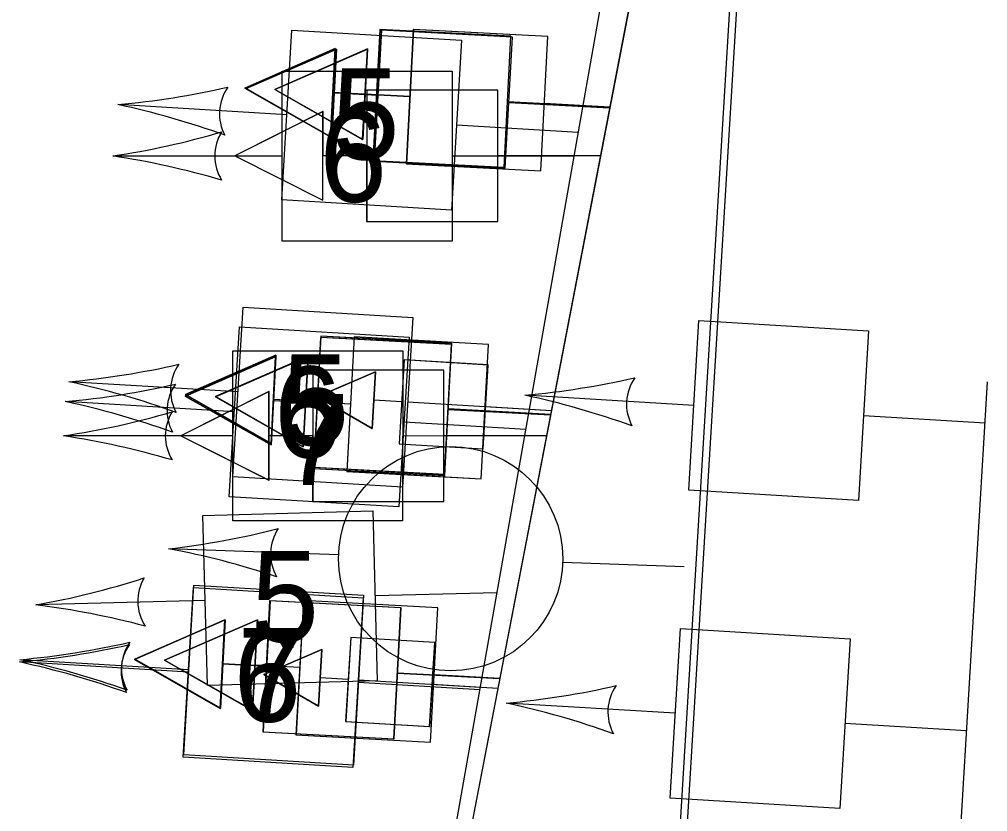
# Model space of a CAD drawing. Extents: x 647787 to 668496, y 640478 to 654412.
# Drawn here: x 662787.53 to 662822.07, y 647245.16 to 647273.42 of the extents above; entities that cross this region are included whole.
import ezdxf

# ---------------------------------------------------------------- set-up
doc = ezdxf.new("R2010")
doc.units = 0
for name, color, linetype in [('TEMP_SIGNAL POLES', 7, 'Continuous'), ('TEMP_SIGNAL_HEAD_STAGE 1A', 7, 'Continuous'), ('TEMP_SIGNAL_HEAD_STAGE 1B', 7, 'Continuous'), ('TEMP_SIGNAL_HEAD_STAGE 1C', 7, 'Continuous'), ('TEMP_SIGNAL_HEAD_STAGE 2', 7, 'Continuous'), ('TEMP_SIGNAL_HEAD_Stage 3', 7, 'Continuous'), ('TEMP_SIGNAL_HEAD_STAGE 5', 7, 'Continuous'), ('TEMP_SIGNAL_POLES_STAGE 1A', 7, 'Continuous'), ('TEMP_SIGNAL_POLES_STAGE 1B', 7, 'Continuous'), ('TEMP_SIGNAL_POLES_STAGE 1C', 7, 'Continuous'), ('TEMP_SIGNAL_POLES_STAGE 2', 7, 'Continuous'), ('TEMP_SIGNAL_POLES_STAGE 3', 7, 'Continuous'), ('TEMP_SIGNAL_POLES_STAGE 4', 7, 'Continuous'), ('TEMP_SIGNAL_POLES_STAGE 5', 7, 'Continuous'), ('TEXT_TEMP_SIGNAL_POLES_STAGE 2', 7, 'Continuous'), ('TEXT_TEMP_SIGNAL_POLES_STAGE 3', 7, 'Continuous'), ('TEXT_TEMP_SIGNAL_POLES_STAGE 4', 7, 'Continuous'), ('TEXT_TEMP_SIGNAL_POLES_STAGE 5', 7, 'Continuous')]:
    doc.layers.add(name, color=color, linetype=linetype)

msp = doc.modelspace()

# ---------------------------------------------------------------- linework, layer by layer
at = {"layer": 'TEMP_SIGNAL POLES'}
for p, q in [((662821.643, 647338.009), (662797.344, 647211.94)), ((662821.645, 647338.01), (662797.346, 647211.942))]:
    msp.add_line(p, q, dxfattribs=at)
at = {"layer": 'TEMP_SIGNAL_HEAD_STAGE 1A'}
for p, q in [((662809.642, 647220.359), (662816.624, 647336.01)), ((662809.892, 647220.341), (662816.874, 647335.993)), ((662797.069, 647270.01), (662791.04, 647270.376)), ((662808.583, 647270.25), (662804.987, 647270.445)), ((662808.585, 647270.252), (662804.989, 647270.446)), ((662807.46, 647269.38), (662803.121, 647269.643)), ((662795.199, 647259.419), (662789.17, 647259.785)), ((662805.59, 647258.789), (662801.251, 647259.052)), ((662793.559, 647250.132), (662787.53, 647250.497)), ((662804.659, 647249.891), (662801.018, 647250.089)), ((662804.661, 647249.893), (662801.021, 647250.09)), ((662803.95, 647249.501), (662799.611, 647249.765))]:
    msp.add_line(p, q, dxfattribs=at)
for points in [[(662803.305, 647272.67), (662802.938, 647266.617), (662796.886, 647266.984), (662797.253, 647273.037)], [(662804.86, 647268.108), (662805.114, 647272.781), (662800.44, 647273.034), (662800.187, 647268.361)], [(662804.863, 647268.11), (662805.116, 647272.783), (662800.443, 647273.036), (662800.19, 647268.363)], [(662795.616, 647270.952), (662798.671, 647269.206), (662798.841, 647272.358)], [(662795.618, 647270.954), (662798.673, 647269.208), (662798.844, 647272.36)], [(662801.435, 647262.079), (662801.068, 647256.026), (662795.016, 647256.393), (662795.383, 647262.446)], [(662802.699, 647257.189), (662802.953, 647261.862), (662798.279, 647262.115), (662798.026, 647257.442)], [(662802.702, 647257.191), (662802.955, 647261.864), (662798.282, 647262.117), (662798.029, 647257.444)], [(662793.455, 647260.033), (662796.51, 647258.287), (662796.68, 647261.439)], [(662793.457, 647260.035), (662796.512, 647258.289), (662796.683, 647261.441)], [(662799.795, 647252.791), (662799.428, 647246.738), (662793.376, 647247.105), (662793.743, 647253.158)], [(662800.892, 647247.752), (662801.145, 647252.425), (662796.472, 647252.678), (662796.219, 647248.005)], [(662800.894, 647247.754), (662801.147, 647252.427), (662796.474, 647252.68), (662796.221, 647248.007)], [(662791.647, 647250.596), (662794.702, 647248.85), (662794.873, 647252.002)], [(662791.65, 647250.598), (662794.704, 647248.852), (662794.875, 647252.004)]]:
    msp.add_lwpolyline(points, close=True, dxfattribs=at)
for points in [[(662798.841, 647272.358), (662798.671, 647269.206), (662795.616, 647270.952), (662798.841, 647272.358)], [(662798.844, 647272.36), (662798.673, 647269.208), (662795.618, 647270.954), (662798.844, 647272.36)], [(662800.314, 647270.698), (662798.756, 647270.782)], [(662800.316, 647270.699), (662798.758, 647270.784)], [(662796.68, 647261.439), (662796.51, 647258.287), (662793.455, 647260.033), (662796.68, 647261.439)], [(662796.683, 647261.441), (662796.512, 647258.289), (662793.457, 647260.035), (662796.683, 647261.441)], [(662798.153, 647259.778), (662796.595, 647259.863)], [(662798.155, 647259.78), (662796.597, 647259.865)], [(662806.478, 647259.328), (662802.826, 647259.525)], [(662806.48, 647259.329), (662802.828, 647259.527)], [(662794.873, 647252.002), (662794.702, 647248.85), (662791.647, 647250.596), (662794.873, 647252.002)], [(662794.875, 647252.004), (662794.704, 647248.852), (662791.65, 647250.598), (662794.875, 647252.004)], [(662796.345, 647250.342), (662794.787, 647250.426)], [(662796.347, 647250.344), (662794.79, 647250.428)]]:
    msp.add_lwpolyline(points, dxfattribs=at)
for centre, radius, start, end in [((662788.401, 647299.731), 29.472, 275.1377, 282.8758), ((662796.297, 647270.058), 1.629, 144.682, 208.3767), ((662784.873, 647241.557), 29.472, 70.1829, 77.921), ((662786.531, 647289.139), 29.472, 275.1377, 282.8758), ((662794.427, 647259.467), 1.629, 144.682, 208.3767), ((662783.002, 647230.966), 29.472, 70.1829, 77.921), ((662784.891, 647279.852), 29.472, 275.1377, 282.8758), ((662792.787, 647250.179), 1.629, 144.682, 208.3767), ((662781.362, 647221.678), 29.472, 70.1829, 77.921)]:
    msp.add_arc(centre, radius, start, end, dxfattribs=at)
at = {"layer": 'TEMP_SIGNAL_HEAD_STAGE 1B'}
for p, q in [((662797.069, 647270.01), (662791.04, 647270.376)), ((662807.46, 647269.38), (662803.121, 647269.643)), ((662795.199, 647259.419), (662789.17, 647259.785)), ((662805.59, 647258.789), (662801.251, 647259.052)), ((662793.559, 647250.132), (662787.53, 647250.497)), ((662803.95, 647249.501), (662799.611, 647249.765))]:
    msp.add_line(p, q, dxfattribs=at)
for points in [[(662804.816, 647268.141), (662805.06, 647272.815), (662800.386, 647273.059), (662800.143, 647268.385)], [(662804.816, 647268.141), (662805.06, 647272.815), (662800.386, 647273.059), (662800.143, 647268.385)], [(662804.816, 647268.141), (662805.06, 647272.815), (662800.386, 647273.059), (662800.143, 647268.385)], [(662804.819, 647268.143), (662805.062, 647272.817), (662800.388, 647273.06), (662800.145, 647268.387)], [(662804.819, 647268.143), (662805.062, 647272.817), (662800.388, 647273.06), (662800.145, 647268.387)], [(662804.819, 647268.143), (662805.062, 647272.817), (662800.388, 647273.06), (662800.145, 647268.387)], [(662803.305, 647272.67), (662802.938, 647266.617), (662796.886, 647266.984), (662797.253, 647273.037)], [(662795.566, 647270.967), (662798.624, 647269.227), (662798.789, 647272.379)], [(662795.566, 647270.967), (662798.624, 647269.227), (662798.789, 647272.379)], [(662795.566, 647270.967), (662798.624, 647269.227), (662798.789, 647272.379)], [(662795.568, 647270.968), (662798.627, 647269.229), (662798.791, 647272.381)], [(662795.568, 647270.968), (662798.627, 647269.229), (662798.791, 647272.381)], [(662795.568, 647270.968), (662798.627, 647269.229), (662798.791, 647272.381)], [(662801.435, 647262.079), (662801.068, 647256.026), (662795.016, 647256.393), (662795.383, 647262.446)], [(662802.698, 647257.152), (662802.942, 647261.826), (662798.268, 647262.069), (662798.024, 647257.396)], [(662802.698, 647257.152), (662802.942, 647261.826), (662798.268, 647262.069), (662798.024, 647257.396)], [(662802.698, 647257.152), (662802.942, 647261.826), (662798.268, 647262.069), (662798.024, 647257.396)], [(662802.7, 647257.154), (662802.944, 647261.828), (662798.27, 647262.071), (662798.027, 647257.398)], [(662802.7, 647257.154), (662802.944, 647261.828), (662798.27, 647262.071), (662798.027, 647257.398)], [(662802.7, 647257.154), (662802.944, 647261.828), (662798.27, 647262.071), (662798.027, 647257.398)], [(662793.448, 647259.977), (662796.506, 647258.238), (662796.671, 647261.39)], [(662793.448, 647259.977), (662796.506, 647258.238), (662796.671, 647261.39)], [(662793.448, 647259.977), (662796.506, 647258.238), (662796.671, 647261.39)], [(662793.45, 647259.979), (662796.509, 647258.239), (662796.673, 647261.392)], [(662793.45, 647259.979), (662796.509, 647258.239), (662796.673, 647261.392)], [(662793.45, 647259.979), (662796.509, 647258.239), (662796.673, 647261.392)], [(662799.795, 647252.791), (662799.428, 647246.738), (662793.376, 647247.105), (662793.743, 647253.158)], [(662800.887, 647247.758), (662801.131, 647252.431), (662796.457, 647252.675), (662796.214, 647248.001)], [(662800.887, 647247.758), (662801.131, 647252.431), (662796.457, 647252.675), (662796.214, 647248.001)], [(662800.887, 647247.758), (662801.131, 647252.431), (662796.457, 647252.675), (662796.214, 647248.001)], [(662800.89, 647247.76), (662801.133, 647252.433), (662796.46, 647252.677), (662796.216, 647248.003)], [(662800.89, 647247.76), (662801.133, 647252.433), (662796.46, 647252.677), (662796.216, 647248.003)], [(662800.89, 647247.76), (662801.133, 647252.433), (662796.46, 647252.677), (662796.216, 647248.003)], [(662791.637, 647250.583), (662794.696, 647248.843), (662794.86, 647251.995)], [(662791.637, 647250.583), (662794.696, 647248.843), (662794.86, 647251.995)], [(662791.637, 647250.583), (662794.696, 647248.843), (662794.86, 647251.995)], [(662791.639, 647250.585), (662794.698, 647248.845), (662794.862, 647251.997)], [(662791.639, 647250.585), (662794.698, 647248.845), (662794.862, 647251.997)], [(662791.639, 647250.585), (662794.698, 647248.845), (662794.862, 647251.997)]]:
    msp.add_lwpolyline(points, close=True, dxfattribs=at)
for points in [[(662798.789, 647272.379), (662798.624, 647269.227), (662795.566, 647270.967), (662798.789, 647272.379)], [(662798.789, 647272.379), (662798.624, 647269.227), (662795.566, 647270.967), (662798.789, 647272.379)], [(662798.789, 647272.379), (662798.624, 647269.227), (662795.566, 647270.967), (662798.789, 647272.379)], [(662798.791, 647272.381), (662798.627, 647269.229), (662795.568, 647270.968), (662798.791, 647272.381)], [(662798.791, 647272.381), (662798.627, 647269.229), (662795.568, 647270.968), (662798.791, 647272.381)], [(662798.791, 647272.381), (662798.627, 647269.229), (662795.568, 647270.968), (662798.791, 647272.381)], [(662800.264, 647270.722), (662798.706, 647270.803)], [(662800.264, 647270.722), (662798.706, 647270.803)], [(662800.264, 647270.722), (662798.706, 647270.803)], [(662800.267, 647270.724), (662798.709, 647270.805)], [(662800.267, 647270.724), (662798.709, 647270.805)], [(662800.267, 647270.724), (662798.709, 647270.805)], [(662808.59, 647270.288), (662804.938, 647270.478)], [(662808.59, 647270.288), (662804.938, 647270.478)], [(662808.59, 647270.288), (662804.938, 647270.478)], [(662808.592, 647270.29), (662804.94, 647270.48)], [(662808.592, 647270.29), (662804.94, 647270.48)], [(662808.592, 647270.29), (662804.94, 647270.48)], [(662796.671, 647261.39), (662796.506, 647258.238), (662793.448, 647259.977), (662796.671, 647261.39)], [(662796.671, 647261.39), (662796.506, 647258.238), (662793.448, 647259.977), (662796.671, 647261.39)], [(662796.671, 647261.39), (662796.506, 647258.238), (662793.448, 647259.977), (662796.671, 647261.39)], [(662796.673, 647261.392), (662796.509, 647258.239), (662793.45, 647259.979), (662796.673, 647261.392)], [(662796.673, 647261.392), (662796.509, 647258.239), (662793.45, 647259.979), (662796.673, 647261.392)], [(662796.673, 647261.392), (662796.509, 647258.239), (662793.45, 647259.979), (662796.673, 647261.392)], [(662798.146, 647259.733), (662796.588, 647259.814)], [(662798.146, 647259.733), (662796.588, 647259.814)], [(662798.146, 647259.733), (662796.588, 647259.814)], [(662798.149, 647259.734), (662796.591, 647259.816)], [(662798.149, 647259.734), (662796.591, 647259.816)], [(662798.149, 647259.734), (662796.591, 647259.816)], [(662806.472, 647259.299), (662802.82, 647259.489)], [(662806.472, 647259.299), (662802.82, 647259.489)], [(662806.472, 647259.299), (662802.82, 647259.489)], [(662806.474, 647259.3), (662802.822, 647259.491)], [(662806.474, 647259.3), (662802.822, 647259.491)], [(662806.474, 647259.3), (662802.822, 647259.491)], [(662794.86, 647251.995), (662794.696, 647248.843), (662791.637, 647250.583), (662794.86, 647251.995)], [(662794.86, 647251.995), (662794.696, 647248.843), (662791.637, 647250.583), (662794.86, 647251.995)], [(662794.86, 647251.995), (662794.696, 647248.843), (662791.637, 647250.583), (662794.86, 647251.995)], [(662794.862, 647251.997), (662794.698, 647248.845), (662791.639, 647250.585), (662794.862, 647251.997)], [(662794.862, 647251.997), (662794.698, 647248.845), (662791.639, 647250.585), (662794.862, 647251.997)], [(662794.862, 647251.997), (662794.698, 647248.845), (662791.639, 647250.585), (662794.862, 647251.997)], [(662796.336, 647250.338), (662794.778, 647250.419)], [(662796.336, 647250.338), (662794.778, 647250.419)], [(662796.336, 647250.338), (662794.778, 647250.419)], [(662796.338, 647250.34), (662794.78, 647250.421)], [(662796.338, 647250.34), (662794.78, 647250.421)], [(662796.338, 647250.34), (662794.78, 647250.421)], [(662804.661, 647249.904), (662801.009, 647250.095)], [(662804.661, 647249.904), (662801.009, 647250.095)], [(662804.661, 647249.904), (662801.009, 647250.095)], [(662804.664, 647249.906), (662801.012, 647250.096)], [(662804.664, 647249.906), (662801.012, 647250.096)], [(662804.664, 647249.906), (662801.012, 647250.096)]]:
    msp.add_lwpolyline(points, dxfattribs=at)
for centre, radius, start, end in [((662788.401, 647299.731), 29.472, 275.1377, 282.8758), ((662796.297, 647270.058), 1.629, 144.682, 208.3767), ((662784.873, 647241.557), 29.472, 70.1829, 77.921), ((662786.531, 647289.139), 29.472, 275.1377, 282.8758), ((662794.427, 647259.467), 1.629, 144.682, 208.3767), ((662783.002, 647230.966), 29.472, 70.1829, 77.921), ((662784.891, 647279.852), 29.472, 275.1377, 282.8758), ((662792.787, 647250.179), 1.629, 144.682, 208.3767), ((662781.362, 647221.678), 29.472, 70.1829, 77.921)]:
    msp.add_arc(centre, radius, start, end, dxfattribs=at)
at = {"layer": 'TEMP_SIGNAL_HEAD_STAGE 1C'}
for p, q in [((662797.069, 647270.01), (662791.04, 647270.376)), ((662807.46, 647269.38), (662803.121, 647269.643)), ((662795.199, 647259.419), (662789.17, 647259.785)), ((662805.59, 647258.789), (662801.251, 647259.052)), ((662793.559, 647250.132), (662787.53, 647250.497)), ((662803.95, 647249.501), (662799.611, 647249.765))]:
    msp.add_line(p, q, dxfattribs=at)
for points in [[(662806.124, 647268.013), (662806.374, 647272.807), (662801.58, 647273.056), (662801.331, 647268.263)], [(662806.126, 647268.015), (662806.376, 647272.808), (662801.583, 647273.058), (662801.333, 647268.265)], [(662803.305, 647272.67), (662802.938, 647266.617), (662796.886, 647266.984), (662797.253, 647273.037)], [(662796.637, 647270.911), (662799.773, 647269.127), (662799.942, 647272.359)], [(662796.639, 647270.913), (662799.776, 647269.128), (662799.944, 647272.361)], [(662801.435, 647262.079), (662801.068, 647256.026), (662795.016, 647256.393), (662795.383, 647262.446)], [(662803.999, 647257.032), (662804.264, 647261.824), (662799.471, 647262.09), (662799.206, 647257.297)], [(662804.001, 647257.034), (662804.266, 647261.826), (662799.474, 647262.091), (662799.208, 647257.299)], [(662794.521, 647259.96), (662797.652, 647258.166), (662797.831, 647261.398)], [(662794.523, 647259.962), (662797.654, 647258.167), (662797.833, 647261.4)], [(662799.795, 647252.791), (662799.428, 647246.738), (662793.376, 647247.105), (662793.743, 647253.158)], [(662802.189, 647247.639), (662802.452, 647252.43), (662797.659, 647252.693), (662797.396, 647247.902)], [(662802.192, 647247.641), (662802.454, 647252.432), (662797.661, 647252.695), (662797.399, 647247.904)], [(662792.71, 647250.564), (662795.842, 647248.772), (662796.019, 647252.003)], [(662792.712, 647250.566), (662795.844, 647248.774), (662796.021, 647252.005)]]:
    msp.add_lwpolyline(points, close=True, dxfattribs=at)
for points in [[(662799.942, 647272.359), (662799.773, 647269.127), (662796.637, 647270.911), (662799.942, 647272.359)], [(662799.944, 647272.361), (662799.776, 647269.128), (662796.639, 647270.913), (662799.944, 647272.361)], [(662801.456, 647270.66), (662799.858, 647270.743)], [(662801.458, 647270.661), (662799.86, 647270.745)], [(662808.59, 647270.288), (662806.249, 647270.41)], [(662808.592, 647270.29), (662806.251, 647270.412)], [(662797.831, 647261.398), (662797.652, 647258.166), (662794.521, 647259.96), (662797.831, 647261.398)], [(662797.833, 647261.4), (662797.654, 647258.167), (662794.523, 647259.962), (662797.833, 647261.4)], [(662799.339, 647259.693), (662797.741, 647259.782)], [(662799.341, 647259.695), (662797.743, 647259.783)], [(662806.472, 647259.299), (662804.131, 647259.428)], [(662806.474, 647259.3), (662804.134, 647259.43)], [(662796.019, 647252.003), (662795.842, 647248.772), (662792.71, 647250.564), (662796.019, 647252.003)], [(662796.021, 647252.005), (662795.844, 647248.774), (662792.712, 647250.566), (662796.021, 647252.005)], [(662797.528, 647250.299), (662795.93, 647250.387)], [(662797.53, 647250.301), (662795.933, 647250.388)], [(662804.661, 647249.904), (662802.32, 647250.033)], [(662804.664, 647249.906), (662802.323, 647250.034)]]:
    msp.add_lwpolyline(points, dxfattribs=at)
for centre, radius, start, end in [((662788.401, 647299.731), 29.472, 275.1377, 282.8758), ((662796.297, 647270.058), 1.629, 144.682, 208.3767), ((662784.873, 647241.557), 29.472, 70.1829, 77.921), ((662786.531, 647289.139), 29.472, 275.1377, 282.8758), ((662794.427, 647259.467), 1.629, 144.682, 208.3767), ((662783.002, 647230.966), 29.472, 70.1829, 77.921), ((662784.891, 647279.852), 29.472, 275.1377, 282.8758), ((662792.787, 647250.179), 1.629, 144.682, 208.3767), ((662781.362, 647221.678), 29.472, 70.1829, 77.921)]:
    msp.add_arc(centre, radius, start, end, dxfattribs=at)
at = {"layer": 'TEMP_SIGNAL_HEAD_STAGE 2'}
for p, q in [((662796.902, 647268.542), (662790.861, 647268.544)), ((662807.312, 647268.538), (662802.965, 647268.54)), ((662795.139, 647258.56), (662789.099, 647258.562)), ((662805.549, 647258.557), (662801.202, 647258.558))]:
    msp.add_line(p, q, dxfattribs=at)
for points in [[(662802.966, 647271.572), (662802.964, 647265.507), (662796.901, 647265.509), (662796.903, 647271.574)], [(662804.596, 647266.206), (662804.598, 647270.886), (662799.918, 647270.888), (662799.916, 647266.208)], [(662804.599, 647266.208), (662804.6, 647270.888), (662799.92, 647270.89), (662799.919, 647266.21)], [(662795.212, 647268.55), (662798.357, 647266.97), (662798.358, 647270.127)], [(662795.215, 647268.551), (662798.359, 647266.972), (662798.36, 647270.129)], [(662801.203, 647261.591), (662801.201, 647255.526), (662795.138, 647255.528), (662795.14, 647261.593)], [(662802.671, 647256.219), (662802.673, 647260.899), (662797.993, 647260.901), (662797.991, 647256.221)], [(662802.674, 647256.221), (662802.675, 647260.901), (662797.995, 647260.903), (662797.994, 647256.223)], [(662793.287, 647258.563), (662796.432, 647256.983), (662796.433, 647260.14)], [(662793.29, 647258.564), (662796.434, 647256.985), (662796.435, 647260.142)]]:
    msp.add_lwpolyline(points, close=True, dxfattribs=at)
for points in [[(662799.917, 647268.548), (662798.357, 647268.549)], [(662799.919, 647268.55), (662798.36, 647268.55)], [(662808.254, 647268.545), (662804.597, 647268.546)], [(662808.257, 647268.547), (662804.6, 647268.548)], [(662797.992, 647258.561), (662796.432, 647258.562)], [(662797.995, 647258.563), (662796.435, 647258.563)], [(662806.329, 647258.558), (662802.672, 647258.559)], [(662806.332, 647258.56), (662802.675, 647258.561)]]:
    msp.add_lwpolyline(points, dxfattribs=at)
for centre, radius, start, end in [((662786.459, 647297.686), 29.472, 278.5898, 286.3279), ((662796.128, 647268.543), 1.629, 148.1342, 211.8288), ((662786.44, 647239.406), 29.472, 73.635, 81.3732), ((662784.697, 647287.704), 29.472, 278.5898, 286.3279), ((662794.365, 647258.561), 1.629, 148.1342, 211.8288), ((662784.678, 647229.424), 29.472, 73.635, 81.3732)]:
    msp.add_arc(centre, radius, start, end, dxfattribs=at)
at = {"layer": 'TEMP_SIGNAL_HEAD_Stage 3'}
for p, q in [((662794.156, 647252.693), (662788.118, 647252.533)), ((662804.562, 647252.968), (662800.217, 647252.853))]:
    msp.add_line(p, q, dxfattribs=at)
msp.add_lwpolyline([(662800.137, 647255.884), (662800.297, 647249.822), (662794.236, 647249.661), (662794.076, 647255.724)], close=True, dxfattribs=at)
for centre, radius, start, end in [((662782.937, 647281.547), 29.472, 280.1232, 287.8614), ((662793.382, 647252.673), 1.629, 149.6676, 213.3623), ((662784.478, 647223.287), 29.472, 75.1685, 82.9066)]:
    msp.add_arc(centre, radius, start, end, dxfattribs=at)
at = {"layer": 'TEMP_SIGNAL_HEAD_STAGE 5'}
for p, q in [((662795.325, 647260.128), (662789.295, 647260.492)), ((662805.716, 647259.5), (662801.377, 647259.762)), ((662793.574, 647250.215), (662787.545, 647250.579)), ((662803.965, 647249.588), (662799.626, 647249.85))]:
    msp.add_line(p, q, dxfattribs=at)
for points in [[(662801.559, 647262.789), (662801.194, 647256.736), (662795.142, 647257.101), (662795.507, 647263.154)], [(662804.071, 647258.095), (662804.252, 647261.089), (662801.257, 647261.27), (662801.076, 647258.276)], [(662804.073, 647258.097), (662804.254, 647261.091), (662801.26, 647261.272), (662801.079, 647258.278)], [(662798.156, 647259.955), (662800.108, 647258.823), (662800.23, 647260.843)], [(662798.159, 647259.957), (662800.11, 647258.825), (662800.232, 647260.845)], [(662799.809, 647252.876), (662799.444, 647246.823), (662793.392, 647247.188), (662793.757, 647253.242)], [(662802.162, 647248.192), (662802.343, 647251.187), (662799.348, 647251.367), (662799.168, 647248.373)], [(662802.165, 647248.194), (662802.345, 647251.188), (662799.351, 647251.369), (662799.17, 647248.375)], [(662796.248, 647250.052), (662798.199, 647248.92), (662798.321, 647250.94)], [(662796.25, 647250.054), (662798.201, 647248.922), (662798.323, 647250.942)]]:
    msp.add_lwpolyline(points, close=True, dxfattribs=at)
for points in [[(662800.23, 647260.843), (662800.108, 647258.823), (662798.156, 647259.955), (662800.23, 647260.843)], [(662800.232, 647260.845), (662800.11, 647258.825), (662798.159, 647259.957), (662800.232, 647260.845)], [(662801.167, 647259.773), (662800.169, 647259.833)], [(662801.169, 647259.775), (662800.171, 647259.835)], [(662806.501, 647259.451), (662804.161, 647259.592)], [(662806.504, 647259.453), (662804.164, 647259.594)], [(662798.321, 647250.94), (662798.199, 647248.92), (662796.248, 647250.052), (662798.321, 647250.94)], [(662798.323, 647250.942), (662798.201, 647248.922), (662796.25, 647250.054), (662798.323, 647250.942)], [(662799.258, 647249.87), (662798.26, 647249.93)], [(662799.26, 647249.872), (662798.262, 647249.932)], [(662804.593, 647249.548), (662802.253, 647249.689)], [(662804.595, 647249.55), (662802.255, 647249.691)]]:
    msp.add_lwpolyline(points, dxfattribs=at)
for centre, radius, start, end in [((662786.648, 647289.845), 29.472, 275.1535, 282.8917), ((662794.552, 647260.175), 1.629, 144.6979, 208.3925), ((662783.136, 647231.671), 29.472, 70.1988, 77.9369), ((662784.897, 647279.933), 29.472, 275.1535, 282.8917), ((662792.802, 647250.262), 1.629, 144.6979, 208.3925), ((662781.385, 647221.759), 29.472, 70.1988, 77.9369)]:
    msp.add_arc(centre, radius, start, end, dxfattribs=at)
at = {"layer": 'TEMP_SIGNAL_POLES_STAGE 1A'}
for p, q in [((662796.537, 647207.519), (662819.853, 647339.565)), ((662819.656, 647220.561), (662822.066, 647260.488)), ((662811.586, 647259.647), (662805.557, 647260.011)), ((662821.977, 647259.02), (662817.638, 647259.281)), ((662798.916, 647254.321), (662792.855, 647254.532)), ((662811.239, 647253.892), (662806.911, 647254.043)), ((662810.923, 647248.667), (662804.894, 647249.031)), ((662821.314, 647248.04), (662816.975, 647248.301))]:
    msp.add_line(p, q, dxfattribs=at)
for points in [[(662817.821, 647262.308), (662817.455, 647256.255), (662811.403, 647256.62), (662811.769, 647262.674)], [(662817.158, 647251.328), (662816.793, 647245.275), (662810.741, 647245.64), (662811.106, 647251.694)]]:
    msp.add_lwpolyline(points, close=True, dxfattribs=at)
msp.add_circle((662802.913, 647254.182), 4, dxfattribs=at)
for centre, radius, start, end in [((662802.909, 647289.365), 29.472, 275.1535, 282.8917), ((662810.814, 647259.694), 1.629, 144.6979, 208.3925), ((662799.397, 647231.19), 29.472, 70.1988, 77.9369), ((662789.455, 647283.808), 29.472, 276.6243, 284.3624), ((662798.118, 647254.35), 1.629, 146.1577, 209.8523), ((662787.437, 647225.565), 29.47, 71.6686, 79.4068), ((662802.246, 647278.384), 29.472, 275.1535, 282.8917), ((662810.151, 647248.714), 1.629, 144.6979, 208.3925), ((662798.734, 647220.21), 29.472, 70.1988, 77.9369)]:
    msp.add_arc(centre, radius, start, end, dxfattribs=at)
at = {"layer": 'TEMP_SIGNAL_POLES_STAGE 1B'}
msp.add_line((662796.537, 647207.519), (662819.853, 647339.565), dxfattribs=at)
at = {"layer": 'TEMP_SIGNAL_POLES_STAGE 1C'}
msp.add_line((662796.537, 647207.519), (662819.853, 647339.565), dxfattribs=at)
at = {"layer": 'TEMP_SIGNAL_POLES_STAGE 2'}
msp.add_line((662796.537, 647207.519), (662819.853, 647339.565), dxfattribs=at)
at = {"layer": 'TEMP_SIGNAL_POLES_STAGE 3'}
msp.add_line((662796.537, 647207.519), (662819.853, 647339.565), dxfattribs=at)
at = {"layer": 'TEMP_SIGNAL_POLES_STAGE 4'}
msp.add_line((662796.537, 647207.519), (662819.853, 647339.565), dxfattribs=at)
at = {"layer": 'TEMP_SIGNAL_POLES_STAGE 5'}
msp.add_line((662796.537, 647207.519), (662819.853, 647339.565), dxfattribs=at)

# ---------------------------------------------------------------- texts
at = {"layer": 'TEXT_TEMP_SIGNAL_POLES_STAGE 2'}
for s, p in [('5', (662798.676, 647268.422)), ('5', (662798.676, 647268.422)), ('5', (662798.676, 647268.422)), ('6', (662798.231, 647266.906)), ('6', (662796.613, 647257.787)), ('6', (662796.613, 647257.787)), ('6', (662796.613, 647257.787)), ('7', (662796.869, 647256.809)), ('7', (662795.307, 647248.463)), ('7', (662795.307, 647248.463)), ('7', (662795.307, 647248.463))]:
    msp.add_text(s, height=3.25, dxfattribs=at).set_placement(p)
at = {"layer": 'TEXT_TEMP_SIGNAL_POLES_STAGE 3'}
msp.add_text('5', height=3.25, dxfattribs=at).set_placement((662795.8, 647251.21))
at = {"layer": 'TEXT_TEMP_SIGNAL_POLES_STAGE 4'}
msp.add_text('5', height=3.25, dxfattribs=at).set_placement((662795.8, 647251.21))
at = {"layer": 'TEXT_TEMP_SIGNAL_POLES_STAGE 5'}
for s, p in [('5', (662796.879, 647258.221)), ('6', (662795.17, 647248.365))]:
    msp.add_text(s, height=3.25, dxfattribs=at).set_placement(p)

doc.saveas('drawing.dxf')
